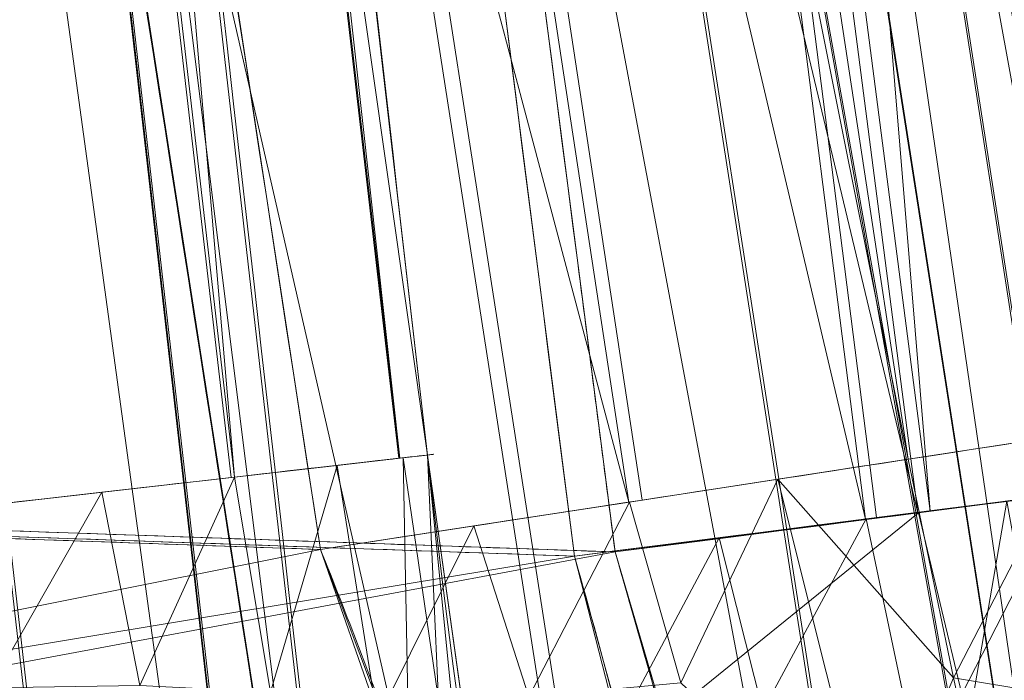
# Model space of a CAD drawing. Header units: millimetres. Extents: x -71 to 71, y -145 to 145.
# Tile 477 of 497: x 41.913 to 42.265, y 110.186 to 110.422. Entities that reach past the tile are written whole.
import ezdxf

# ---------------------------------------------------------------- set-up
doc = ezdxf.new("R2010")
doc.units = ezdxf.units.MM
doc.layers.add('1', color=7, linetype='CONTINUOUS')

msp = doc.modelspace()

# ---------------------------------------------------------------- linework, layer by layer
at = {"layer": '1', "color": 163, "linetype": 'Continuous', "lineweight": 13, "extrusion": (0.1516947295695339, -0.9884273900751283, -5.975027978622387e-05)}
msp.add_arc((58.24516229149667, -4.794999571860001, -102.5823239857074), 0.3, 355.9231196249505, 87.97709951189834, dxfattribs=at)
at = {"layer": '1', "color": 163, "linetype": 'Continuous', "lineweight": 13, "extrusion": (0.1279810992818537, -0.9917766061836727, -4.06620773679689e-05)}
msp.add_arc((55.8762320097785, 0.258796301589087, -103.9338768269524), 0.3, 272.0168906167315, 1.74449936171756, dxfattribs=at)
at = {"layer": '1', "color": 163, "linetype": 'Continuous', "lineweight": 13, "extrusion": (0.113631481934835, -0.9935229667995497, -2.747933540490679e-05)}
msp.add_arc((54.01818281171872, 4.785454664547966, -104.7730425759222), 0.3, 272.0132239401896, 7.107071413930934, dxfattribs=at)
at = {"layer": '1', "color": 163, "linetype": 'Continuous', "lineweight": 13, "extrusion": (0.1263852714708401, -0.9919812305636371, -3.694176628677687e-05)}
msp.add_arc((55.69432095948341, 0.6797971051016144, -104.0240486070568), 0.3, 2.237191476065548, 87.98409584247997, dxfattribs=at)
at = {"layer": '1', "color": 163, "linetype": 'Continuous', "lineweight": 13}
for points, knots in [([(37.174240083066, 118.08603465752, 15.9592939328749), (37.2238781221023, 117.780023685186, 15.9462913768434), (37.35066853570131, 117.002732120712, 15.9053668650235), (37.5568223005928, 115.756396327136, 15.8077242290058), (37.7934096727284, 114.349320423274, 15.6541114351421), (38.0327967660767, 112.947949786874, 15.4584926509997), (38.2746910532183, 111.553323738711, 15.2220725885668), (38.5188048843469, 110.16635640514, 14.9462216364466), (38.76485939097, 108.787827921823, 14.6324494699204), (39.0125878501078, 107.418379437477, 14.2823776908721), (39.2617382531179, 106.058512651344, 13.897713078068), (39.5120752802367, 104.708592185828, 13.4802221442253), (39.8471510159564, 102.922266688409, 12.8822026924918), (40.2679135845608, 100.715129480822, 12.061672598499), (40.7745235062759, 98.1073669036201, 10.9747185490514), (41.281745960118, 95.5384227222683, 9.79949859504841), (41.7887493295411, 93.00515156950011, 8.54936866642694), (42.2949141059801, 90.5035364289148, 7.23688600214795), (42.7997920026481, 88.0289342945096, 5.8738086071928), (43.3030673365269, 85.5762681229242, 4.47116393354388), (43.8045219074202, 83.1401714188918, 3.03936374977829), (44.3040040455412, 80.7150933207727, 1.58834298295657), (44.8014013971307, 78.295374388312, 0.127711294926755), (45.2966154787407, 75.8753054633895, -1.33308240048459), (45.789538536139, 73.4491754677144, -2.78458865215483), (46.28003040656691, 71.0113204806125, -4.2171932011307), (46.7678950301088, 68.5561812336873, -5.6209568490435), (47.2528545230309, 66.0783819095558, -6.985457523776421), (47.7345229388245, 63.572834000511, -8.29965698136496), (48.2123755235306, 61.0348846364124, -9.55178072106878), (48.6857180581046, 58.4605086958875, -10.7292506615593), (49.15365527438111, 55.846563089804, -11.8186859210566), (49.5381647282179, 53.6336486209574, -12.6414512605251), (49.8418233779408, 51.8423407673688, -13.2413425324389), (50.0673963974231, 50.4885070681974, -13.6602746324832), (50.29059100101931, 49.12455621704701, -14.0464135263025), (50.5111860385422, 47.7508596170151, -14.3979884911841), (50.7289488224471, 46.3679270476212, -14.7132887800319), (50.9436375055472, 44.9764090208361, -14.9906891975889), (51.1550039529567, 43.577096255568, -15.2286769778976), (51.3627972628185, 42.1709145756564, -15.425879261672), (51.566767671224, 40.7589159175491, -15.5810895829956), (51.766670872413, 39.342264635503, -15.6932925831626), (51.9622724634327, 37.922219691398, -15.7616849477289), (52.0896590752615, 36.9741488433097, -15.7776897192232), (52.1525651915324, 36.5, -15.7782386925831)], [0, 0, 0, 0, 0.0103548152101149, 0.0263168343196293, 0.0422788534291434, 0.0582408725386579, 0.074202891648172, 0.0901649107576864, 0.106126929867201, 0.122088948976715, 0.138050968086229, 0.154012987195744, 0.169975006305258, 0.201899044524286, 0.233823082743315, 0.265747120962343, 0.297671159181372, 0.3295951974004, 0.361519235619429, 0.393443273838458, 0.425367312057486, 0.457291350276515, 0.489215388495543, 0.521139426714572, 0.5530634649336, 0.584987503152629, 0.616911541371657, 0.648835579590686, 0.680759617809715, 0.712683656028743, 0.744607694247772, 0.7765317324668, 0.808455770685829, 0.824417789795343, 0.840379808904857, 0.856341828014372, 0.872303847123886, 0.8882658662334, 0.904227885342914, 0.920189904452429, 0.936151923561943, 0.952113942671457, 0.968075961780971, 0.984037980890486, 1, 1, 1, 1]), ([(37.2559310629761, 118.086034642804, -16.0329826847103), (37.2645711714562, 118.04183302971, -16.03452073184), (37.2954305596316, 117.883994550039, -16.0402037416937), (37.3485385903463, 117.612566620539, -16.0511465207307), (37.4264070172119, 117.215021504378, -16.0696304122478), (37.4932121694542, 116.874411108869, -16.0880872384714), (37.5489196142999, 116.590677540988, -16.1051934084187), (37.604644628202, 116.307000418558, -16.1231595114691), (37.6938587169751, 115.853304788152, -16.1546480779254), (37.8166426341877, 115.229976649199, -16.2044798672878), (37.9507056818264, 114.550695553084, -16.2668815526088), (38.0848598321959, 113.87221337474, -16.337215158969), (38.2638223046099, 112.96872616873, -16.4413951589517), (38.4876361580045, 111.841703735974, -16.5907973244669), (38.7562028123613, 110.493558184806, -16.7997191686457), (39.0245972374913, 109.150088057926, -17.037115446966), (39.29265717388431, 107.811687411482, -17.3018213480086), (39.5602472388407, 106.478601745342, -17.5925977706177), (39.8272320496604, 105.151076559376, -17.908205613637), (40.1822598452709, 103.388599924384, -18.3604286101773), (40.6239879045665, 101.199941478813, -18.9814258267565), (41.1501005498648, 98.596526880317, -19.8055950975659), (41.6717586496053, 96.0151266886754, -20.6987407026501), (42.188619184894, 93.4540909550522, -21.6511651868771), (42.7004625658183, 90.9112177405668, -22.6535253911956), (43.2071659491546, 88.3838781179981, -23.6968439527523), (43.7086800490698, 85.8691165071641, -24.7724886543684), (44.3704490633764, 82.5286146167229, -26.2386713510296), (45.1847754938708, 78.3680921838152, -28.1110701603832), (45.9822741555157, 74.2044292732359, -29.9837394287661), (46.6102725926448, 70.8576333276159, -31.4504265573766), (47.0762346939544, 68.3362533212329, -32.5265704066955), (47.537077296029, 65.8003905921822, -33.5704788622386), (47.9926504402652, 63.2470845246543, -34.573480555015), (48.4427233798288, 60.673706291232, -35.5265503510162), (48.88697175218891, 58.0780629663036, -36.4202895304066), (49.32496441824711, 55.4585273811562, -37.24493877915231), (49.6842880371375, 53.2549047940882, -37.8661866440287), (49.9680084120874, 51.47957208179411, -38.3184878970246), (50.1788297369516, 50.1419744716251, -38.6340858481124), (50.3875824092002, 48.798398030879, -38.92477634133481), (50.5941522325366, 47.4491043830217, -39.1893143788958), (50.7984250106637, 46.0943551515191, -39.4264549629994), (51.00027453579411, 44.7345648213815, -39.635030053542), (51.16635792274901, 43.59755070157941, -39.7840646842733), (51.29788281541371, 42.6859096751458, -39.8879032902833), (51.3958388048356, 42.0012349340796, -39.9579571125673), (51.4930903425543, 41.3156871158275, -40.0200552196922), (51.5896204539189, 40.6293552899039, -40.0740904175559), (51.6854121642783, 39.94232852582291, -40.1199555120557), (51.7646091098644, 39.369301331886, -40.1512786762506), (51.8275804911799, 38.910621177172, -40.1721449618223), (51.8746138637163, 38.5664945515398, -40.1856879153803), (51.9214499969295, 38.2222641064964, -40.1971134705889), (51.9680868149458, 37.8779425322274, -40.2064109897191), (52.0145222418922, 37.5335425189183, -40.21356983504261), (52.0530489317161, 37.246488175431, -40.2177457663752), (52.0837675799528, 37.0168187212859, -40.2200081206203), (52.106754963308, 36.84455529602, -40.2211645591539), (52.1296904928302, 36.6722821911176, -40.2217795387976), (52.14494610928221, 36.557428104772, -40.2218277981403), (52.1525651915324, 36.5, -40.2217613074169)], [0, 0, 0, 0, 0.0015533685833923, 0.00554715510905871, 0.00954094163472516, 0.0155316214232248, 0.017528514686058, 0.0195254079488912, 0.0255160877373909, 0.0335036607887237, 0.0414912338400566, 0.0494788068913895, 0.0574663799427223, 0.073441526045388, 0.0894166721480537, 0.10539181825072, 0.121366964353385, 0.137342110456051, 0.153317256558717, 0.169292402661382, 0.201242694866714, 0.233192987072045, 0.265143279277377, 0.297093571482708, 0.32904386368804, 0.360994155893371, 0.392944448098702, 0.424894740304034, 0.488795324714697, 0.55269590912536, 0.584646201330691, 0.616596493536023, 0.648546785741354, 0.680497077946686, 0.712447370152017, 0.744397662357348, 0.77634795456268, 0.808298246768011, 0.824273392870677, 0.840248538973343, 0.856223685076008, 0.872198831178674, 0.88817397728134, 0.904149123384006, 0.920124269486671, 0.928111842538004, 0.936099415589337, 0.94408698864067, 0.952074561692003, 0.960062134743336, 0.968049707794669, 0.972043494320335, 0.976037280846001, 0.980031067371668, 0.984024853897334, 0.988018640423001, 0.992012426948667, 0.9940093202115, 0.996006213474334, 0.998003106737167, 1, 1, 1, 1]), ([(41.6735074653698, 112.263208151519, -5.50931000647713), (41.6735105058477, 112.263188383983, -5.50931000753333), (41.6735135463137, 112.263168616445, -5.50931000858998), (41.7315875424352, 111.885603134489, -5.50933018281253), (41.7899435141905, 111.508101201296, -5.509350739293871), (41.89272186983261, 110.845680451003, -5.50938744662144), (41.9370536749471, 110.560747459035, -5.509403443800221), (42.0258939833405, 109.990908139, -5.50943580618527), (42.070402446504, 109.706001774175, -5.50945217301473), (42.1149678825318, 109.421104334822, -5.50946868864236)], [0, 0, 0, 0, 2.08609620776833e-05, 2.08609620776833e-05, 0.398450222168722, 0.398450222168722, 0.699224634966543, 0.699224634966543, 1, 1, 1, 1]), ([(42.0203423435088, 110.23253480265, -4.48905720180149), (41.9687399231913, 110.568768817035, -4.48903686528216), (41.9172459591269, 110.905019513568, -4.489016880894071), (41.8139137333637, 111.581907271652, -4.48897744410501), (41.7620796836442, 111.922545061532, -4.48895800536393), (41.7104617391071, 112.263215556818, -4.48893902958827)], [0, 0, 0, 0, 0.496795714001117, 0.496795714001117, 1, 1, 1, 1]), ([(41.8629609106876, 112.263205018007, -0.0367133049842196), (41.9067835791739, 111.924616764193, -0.0367254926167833), (41.9506059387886, 111.586028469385, -0.0367381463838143), (42.0337350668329, 110.94326376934, -0.03676296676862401), (42.0730479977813, 110.639088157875, -0.0367750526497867), (42.11675490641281, 110.300484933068, -0.0367888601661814), (42.1211973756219, 110.266063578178, -0.0367902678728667), (42.1256391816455, 110.231642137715, -0.036791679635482)], [0, 0, 0, 0, 0.499999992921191, 0.499999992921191, 0.949171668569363, 0.949171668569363, 1, 1, 1, 1]), ([(42.1110864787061, 110.230143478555, 0.9834542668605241), (42.0708990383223, 110.54557116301, 0.9834660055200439), (42.0306415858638, 110.860989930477, 0.9834773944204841), (41.9865934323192, 111.205715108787, 0.983489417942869), (41.9828475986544, 111.235027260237, 0.9834904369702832), (41.9387901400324, 111.579753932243, 0.9835023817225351), (41.8984359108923, 111.89516300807, 0.9835129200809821), (41.8580630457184, 112.210569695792, 0.9835230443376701)], [0, 0, 0, 0, 0.477796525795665, 0.477796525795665, 0.522199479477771, 0.522199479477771, 1, 1, 1, 1]), ([(41.6321053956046, 110.246119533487, -4.47557146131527), (41.7157490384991, 110.243192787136, -4.478476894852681), (41.7993926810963, 110.240266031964, -4.48138232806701), (41.928804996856, 110.235737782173, -4.48587757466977), (41.9745736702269, 110.234136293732, -4.48746738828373), (42.0203423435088, 110.23253480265, -4.48905720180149)], [0, 0, 0, 0, 0.646334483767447, 0.646334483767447, 1, 1, 1, 1]), ([(41.6560176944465, 110.246005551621, 0.9992757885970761), (41.7482208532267, 110.242791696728, 0.9960701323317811), (41.8404240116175, 110.239577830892, 0.992864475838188), (41.9921136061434, 110.234290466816, 0.987590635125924), (42.0516000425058, 110.232216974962, 0.98552245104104), (42.1110864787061, 110.230143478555, 0.9834542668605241)], [0, 0, 0, 0, 0.607841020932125, 0.607841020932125, 1, 1, 1, 1]), ([(42.1256391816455, 110.231642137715, -0.036791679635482), (42.0738270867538, 110.233452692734, -0.0385927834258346), (42.0220149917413, 110.235263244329, -0.0403938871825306), (41.8847761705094, 110.240058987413, -0.045164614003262), (41.7993494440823, 110.243044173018, -0.0481342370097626), (41.7139227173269, 110.246029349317, -0.0511038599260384)], [0, 0, 0, 0, 0.377532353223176, 0.377532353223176, 1, 1, 1, 1]), ([(41.7732739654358, 110.2336653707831, 4.488518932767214), (41.77457325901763, 110.2287075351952, 4.488544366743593), (41.77734405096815, 110.2188378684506, 4.48836153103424), (41.78322353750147, 110.1992344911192, 4.487062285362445), (41.79377525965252, 110.1652329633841, 4.482343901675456), (41.80917832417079, 110.1180571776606, 4.468689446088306), (41.82789672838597, 110.0657317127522, 4.441745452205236), (41.84724122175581, 110.0196727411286, 4.405434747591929), (41.86643664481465, 109.981514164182, 4.360799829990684), (41.88426914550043, 109.9526094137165, 4.309211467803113), (41.90079652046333, 109.9344788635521, 4.252456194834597), (41.91005716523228, 109.9301808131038, 4.21254658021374), (41.91397251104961, 109.9301235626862, 4.192414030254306)], [0, 0, 0, 0, 0.03125, 0.0625, 0.125, 0.25, 0.375, 0.5, 0.625, 0.75, 0.875, 1, 1, 1, 1]), ([(42.15004707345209, 109.9297683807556, -4.193145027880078), (42.14813201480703, 109.9297861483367, -4.217499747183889), (42.14153898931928, 109.9341827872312, -4.260116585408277), (42.12581063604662, 109.9596822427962, -4.32559871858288), (42.11074597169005, 109.9907942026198, -4.375454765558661), (42.09261597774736, 110.0358415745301, -4.422171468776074), (42.07158477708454, 110.093886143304, -4.460078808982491), (42.04770398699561, 110.161487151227, -4.484224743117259), (42.02981591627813, 110.2091172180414, -4.489263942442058), (42.02034234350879, 110.2325348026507, -4.4890572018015)], [0, 0, 0, 0, 0.25, 0.375, 0.5, 0.625, 0.75, 0.875, 1, 1, 1, 1]), ([(42.1256391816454, 110.2316421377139, -0.03679167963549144), (42.13124443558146, 110.2123779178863, -0.0366835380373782), (42.14213086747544, 110.1737368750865, -0.04015852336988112), (42.15791286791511, 110.1176532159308, -0.05622801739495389), (42.17094727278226, 110.074314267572, -0.07836262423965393), (42.18010168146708, 110.0466265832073, -0.09798394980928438), (42.18468605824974, 110.0335414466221, -0.1087598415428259), (42.18726763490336, 110.0262884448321, -0.1151915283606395), (42.19340487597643, 110.0084970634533, -0.1317656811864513), (42.20158743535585, 109.98114937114, -0.1637501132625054), (42.21083642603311, 109.9520416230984, -0.2159659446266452), (42.217204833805, 109.9340338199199, -0.2734049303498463), (42.21901005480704, 109.929911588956, -0.3134939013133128), (42.2191558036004, 109.9299203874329, -0.3335624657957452)], [0, 0, 0, 0, 0.125, 0.25, 0.375, 0.4375, 0.46875, 0.484375, 0.5, 0.625, 0.75, 0.875, 1, 1, 1, 1])]:
    msp.add_open_spline(points, degree=3, knots=knots, dxfattribs=at)
for points in [[(42.40004509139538, 109.465681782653, -5.232039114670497), (42.25118814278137, 110.4165727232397, -5.233684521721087), (42.10351301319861, 111.3640377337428, -5.235263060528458), (41.95833692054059, 112.307002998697, -5.23674818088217)], [(41.99559505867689, 112.306436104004, -4.813413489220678), (42.09788666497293, 111.6318591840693, -4.812385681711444), (42.201379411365, 110.9550307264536, -4.811310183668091), (42.30560686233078, 110.276333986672, -4.810195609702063)], [(42.41205988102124, 110.268589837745, 0.2721397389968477), (42.32450429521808, 110.9471816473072, 0.2713699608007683), (42.23684308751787, 111.6245441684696, 0.270650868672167), (42.1493905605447, 112.300265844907, 0.2699833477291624)], [(42.14446943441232, 112.247239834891, 0.6932985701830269), (42.22879267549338, 111.5884228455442, 0.6939268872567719), (42.31322457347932, 110.9280959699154, 0.6946046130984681), (42.39748506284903, 110.266643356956, 0.6953312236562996)], [(41.7765400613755, 112.243727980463, 5.247592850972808), (41.88447020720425, 111.3155741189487, 5.24808548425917), (41.99080084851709, 110.3849403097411, 5.248694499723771), (42.09507325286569, 109.453004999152, 5.249394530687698)], [(42.05854421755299, 110.266283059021, 4.825447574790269), (41.98307887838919, 110.9265346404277, 4.824968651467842), (41.9067292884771, 111.5859058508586, 4.824538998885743), (41.82966559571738, 112.243990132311, 4.824166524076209)], [(42.0585710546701, 110.266286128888, 4.82545094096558), (42.0958538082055, 109.940040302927, 4.82568673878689), (42.1618847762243, 109.664113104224, 4.55517164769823), (42.1996262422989, 109.664399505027, 4.22512202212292)], [(42.15871848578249, 109.9299892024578, 1.281060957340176), (42.16151225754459, 109.929927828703, 1.261391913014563), (42.16578763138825, 109.9337433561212, 1.221857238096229), (42.16848655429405, 109.9510798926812, 1.164569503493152), (42.16769127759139, 109.9797156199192, 1.111914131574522), (42.16282596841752, 110.018139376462, 1.066158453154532), (42.15309237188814, 110.064506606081, 1.029508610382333), (42.14075397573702, 110.1166818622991, 1.002774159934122), (42.12694639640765, 110.1726665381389, 0.9867679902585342), (42.11657798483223, 110.2110529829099, 0.9833467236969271), (42.11108647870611, 110.230143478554, 0.9834542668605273)]]:
    msp.add_open_spline(points, degree=3, dxfattribs=at)
for points in [[(42.37344861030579, 109.4615235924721, -5.334441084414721), (41.93054139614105, 112.3027354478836, -5.337710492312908), (41.95832461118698, 112.3070046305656, -5.236747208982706)], [(41.95832461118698, 112.3070046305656, -5.236747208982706), (42.4000658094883, 109.4656884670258, -5.232040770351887), (42.37344861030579, 109.4615235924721, -5.334441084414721)], [(41.95833578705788, 112.3070046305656, -5.236748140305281), (41.99559614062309, 112.3064383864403, -4.813413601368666), (42.3056073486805, 110.2763339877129, -4.810195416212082)], [(42.3056073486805, 110.2763339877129, -4.810195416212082), (42.40004345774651, 109.4656810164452, -5.232038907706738), (41.95833578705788, 112.3070046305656, -5.236748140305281)], [(42.29035228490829, 110.2739870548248, -4.69151372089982), (41.98134690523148, 112.3042702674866, -4.693769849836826), (41.92169383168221, 112.2952252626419, -4.589452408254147)], [(42.29098930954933, 110.2740839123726, -4.696440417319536), (41.98195040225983, 112.3043596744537, -4.698807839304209), (41.98134690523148, 112.3042702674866, -4.693769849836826)], [(41.98134690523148, 112.3042702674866, -4.693769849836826), (42.29035228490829, 110.2739870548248, -4.69151372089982), (42.29098930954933, 110.2740839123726, -4.696440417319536)], [(42.30564832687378, 110.2763414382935, -4.810198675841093), (41.99560359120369, 112.3064383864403, -4.813414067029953), (41.98195040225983, 112.3043596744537, -4.698807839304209)], [(41.98195040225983, 112.3043596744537, -4.698807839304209), (42.29098930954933, 110.2740839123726, -4.696440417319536), (42.30564832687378, 110.2763414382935, -4.810198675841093)], [(42.37344861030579, 109.4615235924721, -5.334441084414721), (41.86679050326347, 112.2929304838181, -5.427447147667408), (41.92976281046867, 112.3026162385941, -5.340550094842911)], [(41.92976281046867, 112.3026162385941, -5.340550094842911), (41.93054139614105, 112.3027354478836, -5.337710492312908), (42.37344861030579, 109.4615235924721, -5.334441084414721)], [(42.39426925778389, 110.2662980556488, 0.1615747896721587), (42.13099926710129, 112.2978925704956, 0.1600138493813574), (42.14993119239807, 112.3003363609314, 0.2699958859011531)], [(42.41206124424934, 110.2685928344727, 0.272139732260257), (42.14939102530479, 112.300269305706, 0.2699833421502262), (42.14446991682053, 112.2472435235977, 0.6932985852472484)], [(42.14993119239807, 112.3003363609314, 0.2699958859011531), (42.41256415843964, 110.2686524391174, 0.2721552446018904), (42.39426925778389, 110.2662980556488, 0.1615747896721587)], [(42.33234748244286, 110.2583110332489, 0.05796654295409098), (42.06889867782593, 112.2898533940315, 0.05722947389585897), (42.1302318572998, 112.2977882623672, 0.1555511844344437)], [(42.3935167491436, 110.266201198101, 0.1570417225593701), (42.1302318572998, 112.2977882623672, 0.1555511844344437), (42.13099926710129, 112.2978925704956, 0.1600138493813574)], [(42.1302318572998, 112.2977882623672, 0.1555511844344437), (42.3935167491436, 110.266201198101, 0.1570417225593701), (42.33234748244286, 110.2583110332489, 0.05796654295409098)], [(42.13099926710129, 112.2978925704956, 0.1600138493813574), (42.39426925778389, 110.2662980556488, 0.1615747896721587), (42.3935167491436, 110.266201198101, 0.1570417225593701)], [(41.77753254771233, 112.2792065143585, -5.486228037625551), (41.86568036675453, 112.2927591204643, -5.428177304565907), (42.30879992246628, 109.4514206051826, -5.426665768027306)], [(42.23040863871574, 110.264778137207, -4.588325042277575), (41.92169383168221, 112.2952252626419, -4.589452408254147), (41.8262667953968, 112.2807636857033, -4.517294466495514)], [(42.30991750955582, 109.4515919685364, -5.425919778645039), (42.30879992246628, 109.4514206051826, -5.426665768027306), (41.86568036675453, 112.2927591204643, -5.428177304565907), (41.86679050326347, 112.2929304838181, -5.427447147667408)], [(41.86679050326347, 112.2929304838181, -5.427447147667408), (42.37344861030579, 109.4615235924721, -5.334441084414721), (42.372677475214, 109.4614043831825, -5.337404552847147)], [(42.372677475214, 109.4614043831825, -5.337404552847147), (42.30991750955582, 109.4515919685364, -5.425919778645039), (41.86679050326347, 112.2929304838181, -5.427447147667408)], [(41.92169383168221, 112.2952252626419, -4.589452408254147), (42.23040863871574, 110.264778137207, -4.588325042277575), (42.29035228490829, 110.2739870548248, -4.69151372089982)], [(42.23830997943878, 110.2461814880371, -0.01007699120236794), (41.97512194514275, 112.2777238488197, -0.01022966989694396), (42.06889867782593, 112.2898533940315, 0.05722947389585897)], [(42.06889867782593, 112.2898533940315, 0.05722947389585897), (42.33234748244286, 110.2583110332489, 0.05796654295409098), (42.23830997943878, 110.2461814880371, -0.01007699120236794)], [(42.22006350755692, 109.4375401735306, -5.485911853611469), (42.21458360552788, 109.4366833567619, -5.487140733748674), (41.77219048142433, 112.2783869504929, -5.487414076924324), (41.77753254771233, 112.2792065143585, -5.486228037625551)], [(41.77753254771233, 112.2792065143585, -5.486228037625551), (42.30879992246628, 109.4514206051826, -5.426665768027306), (42.22006350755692, 109.4375401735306, -5.485911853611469)], [(41.8262667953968, 112.2807636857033, -4.517294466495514), (41.82139039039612, 112.2800260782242, -4.516100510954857), (42.13058948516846, 110.2494597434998, -4.515896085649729), (42.13536530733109, 110.2501899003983, -4.517058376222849)], [(42.13058948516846, 110.2494597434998, -4.515896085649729), (41.82139039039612, 112.2800260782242, -4.516100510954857), (41.86491668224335, 111.2478002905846, -4.48899669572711)], [(41.8262667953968, 112.2807636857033, -4.517294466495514), (42.13536530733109, 110.2501899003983, -4.517058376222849), (42.23040863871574, 110.264778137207, -4.588325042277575)], [(41.77219048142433, 112.2783869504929, -5.487414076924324), (42.21458360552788, 109.4366833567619, -5.487140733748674), (41.89332947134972, 110.8420118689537, -5.509387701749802)], [(42.23830997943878, 110.2461814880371, -0.01007699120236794), (42.23387315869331, 110.2456077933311, -0.01112899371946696), (41.97074845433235, 112.2771576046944, -0.01126237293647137), (41.97512194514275, 112.2777238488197, -0.01022966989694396)], [(41.97074845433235, 112.2771576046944, -0.01126237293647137), (42.23387315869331, 110.2456077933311, -0.01112899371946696), (41.99439659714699, 111.2474352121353, -0.03675122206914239)], [(42.39798337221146, 110.2667078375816, 0.6953508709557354), (42.1450138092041, 112.2473105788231, 0.6933161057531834), (42.12162643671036, 112.2443154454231, 0.7987578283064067)], [(42.14446991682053, 112.2472435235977, 0.6932985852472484), (42.39748418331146, 110.2666407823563, 0.6953311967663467), (42.41206124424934, 110.2685928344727, 0.272139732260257)], [(42.09507256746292, 109.4530075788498, 5.249394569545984), (41.77657142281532, 112.2437343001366, 5.247597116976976), (41.7461059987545, 112.2401878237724, 5.345182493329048)], [(42.0585423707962, 110.2662831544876, 4.82544768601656), (41.829664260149, 112.2439876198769, 4.824166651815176), (41.77654162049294, 112.243726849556, 5.247592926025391)], [(41.77654162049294, 112.243726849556, 5.247592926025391), (42.09507256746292, 109.4530075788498, 5.249394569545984), (42.0585423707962, 110.2662831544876, 4.82544768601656)], [(42.04873368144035, 110.2651655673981, 4.707020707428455), (41.81946441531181, 112.2427955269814, 4.706067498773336), (41.82973131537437, 112.2439950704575, 4.82417456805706)], [(41.82973131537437, 112.2439950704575, 4.82417456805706), (42.05857217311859, 110.2662831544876, 4.825450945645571), (42.04873368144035, 110.2651655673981, 4.707020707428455)], [(42.3731692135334, 110.2635413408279, 0.8040991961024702), (42.12074726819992, 112.2442036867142, 0.802720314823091), (42.05834120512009, 112.2362092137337, 0.8955056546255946)], [(42.37405955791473, 110.2636530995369, 0.8001981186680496), (42.12162643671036, 112.2443154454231, 0.7987578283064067), (42.12074726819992, 112.2442036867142, 0.802720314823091)], [(42.12074726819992, 112.2442036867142, 0.802720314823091), (42.3731692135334, 110.2635413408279, 0.8040991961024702), (42.37405955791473, 110.2636530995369, 0.8001981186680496)], [(42.12162643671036, 112.2443154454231, 0.7987578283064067), (42.37405955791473, 110.2636530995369, 0.8001981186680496), (42.39798337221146, 110.2667078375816, 0.6953508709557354)], [(42.0633852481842, 109.4494536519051, 5.348932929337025), (41.74530506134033, 112.2400909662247, 5.347746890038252), (41.6816771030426, 112.2326850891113, 5.430918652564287)], [(42.0633852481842, 109.4494536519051, 5.348932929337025), (41.7461059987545, 112.2401878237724, 5.345182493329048), (41.74530506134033, 112.2400909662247, 5.347746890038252)], [(41.7461059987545, 112.2401878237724, 5.345182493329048), (42.06418991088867, 109.4495430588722, 5.346412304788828), (42.09507256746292, 109.4530075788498, 5.249394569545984)], [(42.0633852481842, 109.4494536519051, 5.348932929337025), (42.06418991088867, 109.4495430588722, 5.346412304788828), (41.7461059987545, 112.2401878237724, 5.345182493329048)], [(41.98965057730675, 110.2584078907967, 4.593738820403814), (41.76024347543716, 112.2358590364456, 4.593281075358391), (41.81905463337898, 112.2427508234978, 4.70138480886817)], [(41.81905463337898, 112.2427508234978, 4.70138480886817), (41.81946441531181, 112.2427955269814, 4.706067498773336), (42.04873368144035, 110.2651655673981, 4.707020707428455), (42.04833880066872, 110.2651208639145, 4.702294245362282)], [(41.81905463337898, 112.2427508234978, 4.70138480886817), (42.04833880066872, 110.2651208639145, 4.702294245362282), (41.98965057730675, 110.2584078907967, 4.593738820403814)], [(41.98965057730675, 110.2584078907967, 4.593738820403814), (41.98842868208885, 110.2582737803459, 4.592789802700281), (41.75902530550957, 112.2357174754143, 4.592337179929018), (41.76024347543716, 112.2358590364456, 4.593281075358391)], [(41.75902530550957, 112.2357174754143, 4.592337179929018), (41.98842868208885, 110.2582737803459, 4.592789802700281), (41.89246520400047, 110.2472990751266, 4.518207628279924)], [(42.31064021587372, 110.2555692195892, 0.8961812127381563), (42.05834120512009, 112.2362092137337, 0.8955056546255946), (41.9665053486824, 112.2244521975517, 0.9587154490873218)], [(42.05834120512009, 112.2362092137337, 0.8955056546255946), (42.31064021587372, 110.2555692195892, 0.8961812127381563), (42.3731692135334, 110.2635413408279, 0.8040991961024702)], [(41.99859499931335, 109.4421967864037, 5.432178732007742), (41.68058186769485, 112.2325584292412, 5.431612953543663), (41.59348085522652, 112.2224256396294, 5.486927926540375)], [(41.6816771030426, 112.2326850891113, 5.430918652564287), (41.68058186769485, 112.2325584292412, 5.431612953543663), (41.99859499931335, 109.4421967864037, 5.432178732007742), (41.99968278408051, 109.4423159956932, 5.431490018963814)], [(41.6816771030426, 112.2326850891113, 5.430918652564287), (41.99968278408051, 109.4423159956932, 5.431490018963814), (42.0633852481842, 109.4494536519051, 5.348932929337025)], [(41.59348085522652, 112.2224256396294, 5.486927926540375), (41.91170260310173, 109.4324663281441, 5.487046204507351), (41.99859499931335, 109.4421967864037, 5.432178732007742)], [(41.9665053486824, 112.2244521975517, 0.9587154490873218), (41.96257516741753, 112.2239455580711, 0.959613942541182), (42.21518337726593, 110.2434098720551, 0.9597391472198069), (42.21905767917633, 110.2439016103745, 0.9588567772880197)], [(42.21518337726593, 110.2434098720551, 0.9597391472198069), (41.96257516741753, 112.2239455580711, 0.959613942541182), (41.98471829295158, 111.2203747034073, 0.9834899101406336)], [(41.9665053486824, 112.2244521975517, 0.9587154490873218), (42.21905767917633, 110.2439016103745, 0.9588567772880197), (42.31064021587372, 110.2555692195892, 0.8961812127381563)], [(41.99439659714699, 111.2474352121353, -0.03674795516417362), (42.1256385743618, 110.2316454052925, -0.03678943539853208), (41.71392321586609, 110.2460324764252, -0.05110153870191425), (41.58118739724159, 111.2546548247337, -0.05114481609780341)], [(41.86491668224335, 111.2478002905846, -4.48899669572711), (42.02034324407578, 110.2325320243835, -4.48905723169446), (42.13058948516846, 110.2494597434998, -4.515896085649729)], [(42.23387315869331, 110.2456077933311, -0.01112899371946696), (42.1256385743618, 110.2316454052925, -0.03679168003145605), (41.99439659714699, 111.2474352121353, -0.03675122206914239)], [(41.86584800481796, 111.2417131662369, -4.488997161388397), (41.48298129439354, 111.2417876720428, -4.475627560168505), (41.63210466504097, 110.2461218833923, -4.475571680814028), (42.02034324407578, 110.2325320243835, -4.48905723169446)], [(41.98471829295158, 111.2203747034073, 0.9834899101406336), (42.11108759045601, 110.2301403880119, 0.9834542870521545), (42.21518337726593, 110.2434098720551, 0.9597391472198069)], [(41.98547825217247, 111.2144365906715, 0.9834896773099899), (41.53461009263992, 111.2145110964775, 0.9992341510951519), (41.6560173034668, 110.2460026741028, 0.9992758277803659), (42.11108759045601, 110.2301403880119, 0.9834542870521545)], [(41.89332947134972, 110.8420118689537, -5.509387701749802), (42.11496934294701, 109.4211041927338, -5.509468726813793), (41.63637384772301, 109.4211935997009, -5.526181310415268), (41.40914976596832, 110.8420863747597, -5.526295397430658)], [(42.21458360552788, 109.4366833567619, -5.487140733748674), (42.11496934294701, 109.4211041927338, -5.509468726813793), (41.89332947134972, 110.8420118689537, -5.509387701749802)], [(42.29193553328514, 110.2742254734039, -4.69631515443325), (42.23040863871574, 110.264778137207, -4.588325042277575), (42.24663227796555, 110.1866811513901, -4.584058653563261)], [(42.24663227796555, 110.1866811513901, -4.584058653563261), (42.30835661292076, 110.1764068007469, -4.688221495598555), (42.29193553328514, 110.2742254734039, -4.69631515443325)], [(42.07764193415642, 110.075332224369, 4.672313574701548), (42.04988479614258, 110.2652922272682, 4.707669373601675), (42.05857217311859, 110.2662831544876, 4.825450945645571)], [(42.09507256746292, 109.4530075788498, 5.249394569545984), (42.09164902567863, 110.0308895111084, 4.776584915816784), (42.0585423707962, 110.2662831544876, 4.82544768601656)], [(42.05857217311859, 110.2662831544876, 4.825450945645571), (42.09103062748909, 110.0345626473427, 4.778162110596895), (42.07764193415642, 110.075332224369, 4.672313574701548)], [(42.00250655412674, 110.1815178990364, 4.589121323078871), (41.98965057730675, 110.2584078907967, 4.593738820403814), (42.02628508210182, 110.2625951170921, 4.648088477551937)], [(42.00250655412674, 110.1815178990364, 4.589121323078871), (42.02628508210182, 110.2625951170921, 4.648088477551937), (42.05320030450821, 110.0932136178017, 4.618733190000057)], [(42.05320030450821, 110.0932136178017, 4.618733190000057), (42.02628508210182, 110.2625951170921, 4.648088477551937), (42.04988479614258, 110.2652922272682, 4.707669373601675)], [(42.04988479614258, 110.2652922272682, 4.707669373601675), (42.07764193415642, 110.075332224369, 4.672313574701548), (42.05320030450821, 110.0932136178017, 4.618733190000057)], [(42.24663227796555, 110.1866811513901, -4.584058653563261), (42.23040863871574, 110.264778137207, -4.588325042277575), (42.18386486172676, 110.2576330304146, -4.545941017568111)], [(41.95580258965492, 110.1838946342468, 4.544996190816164), (41.94214195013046, 110.2529764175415, 4.548715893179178), (41.98965057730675, 110.2584078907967, 4.593738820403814)], [(41.98965057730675, 110.2584078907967, 4.593738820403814), (42.00250655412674, 110.1815178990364, 4.589121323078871), (41.95580258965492, 110.1838946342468, 4.544996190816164)], [(42.18386486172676, 110.2576330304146, -4.545941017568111), (42.13081300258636, 110.2494895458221, -4.51495498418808), (42.14917495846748, 110.1849004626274, -4.511659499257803)], [(42.21835359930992, 110.1196855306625, -4.525152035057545), (42.18386486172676, 110.2576330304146, -4.545941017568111), (42.14917495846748, 110.1849004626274, -4.511659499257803)], [(42.18386486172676, 110.2576330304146, -4.545941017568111), (42.21835359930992, 110.1196855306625, -4.525152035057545), (42.24663227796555, 110.1866811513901, -4.584058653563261)], [(41.90223291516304, 110.1830825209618, 4.512154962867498), (41.88743606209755, 110.2467179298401, 4.515820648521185), (41.94214195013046, 110.2529764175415, 4.548715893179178)], [(41.94214195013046, 110.2529764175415, 4.548715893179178), (41.95580258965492, 110.1838946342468, 4.544996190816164), (41.90223291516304, 110.1830825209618, 4.512154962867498)], [(42.24954172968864, 110.1807877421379, -0.01584777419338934), (42.23407059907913, 110.2456301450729, -0.01197990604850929), (42.2862321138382, 110.2523654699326, 0.0175653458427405)], [(42.2862321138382, 110.2523654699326, 0.0175653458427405), (42.30066016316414, 110.1817414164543, 0.01360425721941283), (42.24954172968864, 110.1807877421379, -0.01584777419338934)], [(42.13081300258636, 110.2494895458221, -4.51495498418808), (42.07511618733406, 110.2409437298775, -4.496220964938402), (42.09482669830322, 110.1798340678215, -4.492086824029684)], [(42.09482669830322, 110.1798340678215, -4.492086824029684), (42.14917495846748, 110.1849004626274, -4.511659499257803), (42.13081300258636, 110.2494895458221, -4.51495498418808)], [(42.2656387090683, 110.2498397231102, 0.9332926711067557), (42.21534356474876, 110.2434247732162, 0.960450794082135), (42.2423891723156, 110.1150959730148, 0.9824163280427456)], [(42.2423891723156, 110.1150959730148, 0.9824163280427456), (42.29096323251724, 110.1097837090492, 0.9569991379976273), (42.2656387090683, 110.2498397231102, 0.9332926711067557)], [(42.02034324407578, 110.2325320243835, -4.48905723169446), (41.63210466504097, 110.2461218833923, -4.475571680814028), (41.62955284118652, 110.1545393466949, -4.456792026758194)], [(42.11108759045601, 110.2301403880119, 0.9834542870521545), (41.6560173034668, 110.2460026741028, 0.9992758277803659), (41.65347665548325, 110.1545691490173, 1.01790449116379)], [(41.71137139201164, 110.154464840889, -0.06980090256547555), (41.71392321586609, 110.2460324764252, -0.05110385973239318), (42.1256385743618, 110.2316454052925, -0.03679168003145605)], [(42.14319586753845, 110.1719811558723, -0.04252704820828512), (42.1256385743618, 110.2316454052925, -0.03679168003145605), (42.23407059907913, 110.2456301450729, -0.01197990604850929)], [(42.23407059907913, 110.2456301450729, -0.01197990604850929), (42.24954172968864, 110.1807877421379, -0.01584777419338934), (42.14319586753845, 110.1719811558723, -0.04252704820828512)], [(42.07511618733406, 110.2409437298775, -4.496220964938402), (42.02034324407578, 110.2325320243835, -4.48905723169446), (42.04124957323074, 110.172763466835, -4.483409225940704)], [(42.04124957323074, 110.172763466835, -4.483409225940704), (42.09482669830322, 110.1798340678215, -4.492086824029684), (42.07511618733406, 110.2409437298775, -4.496220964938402)], [(42.21534356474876, 110.2434247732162, 0.960450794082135), (42.16285794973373, 110.2367416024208, 0.977005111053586), (42.1784408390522, 110.1748570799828, 0.981762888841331)], [(42.2423891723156, 110.1150959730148, 0.9824163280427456), (42.21534356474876, 110.2434247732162, 0.960450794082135), (42.1784408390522, 110.1748570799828, 0.981762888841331)], [(42.16285794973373, 110.2367416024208, 0.977005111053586), (42.11108759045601, 110.2301403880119, 0.9834542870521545), (42.12755709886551, 110.170416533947, 0.9892276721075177)], [(42.12755709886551, 110.170416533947, 0.9892276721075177), (42.1784408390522, 110.1748570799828, 0.981762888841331), (42.16285794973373, 110.2367416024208, 0.977005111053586)], [(41.62955284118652, 110.1545393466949, -4.456792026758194), (42.05549880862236, 110.1389899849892, -4.474480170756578), (42.02034324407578, 110.2325320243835, -4.48905723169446)], [(42.1256385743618, 110.2316454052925, -0.03679168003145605), (42.15199872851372, 110.1391762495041, -0.05527358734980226), (41.71137139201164, 110.154464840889, -0.06980090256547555)], [(41.65347665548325, 110.1545691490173, 1.01790449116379), (42.13466122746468, 110.1385429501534, 1.004251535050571), (42.11108759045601, 110.2301403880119, 0.9834542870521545)], [(42.21835359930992, 110.1196855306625, -4.525152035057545), (42.26325452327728, 110.111728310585, -4.564136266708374), (42.24663227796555, 110.1866811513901, -4.584058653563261)], [(42.30835661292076, 110.1764068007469, -4.688221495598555), (42.24663227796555, 110.1866811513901, -4.584058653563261), (42.26325452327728, 110.111728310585, -4.564136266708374)]]:
    msp.add_3dface(points, dxfattribs=at)

doc.saveas('drawing.dxf')
